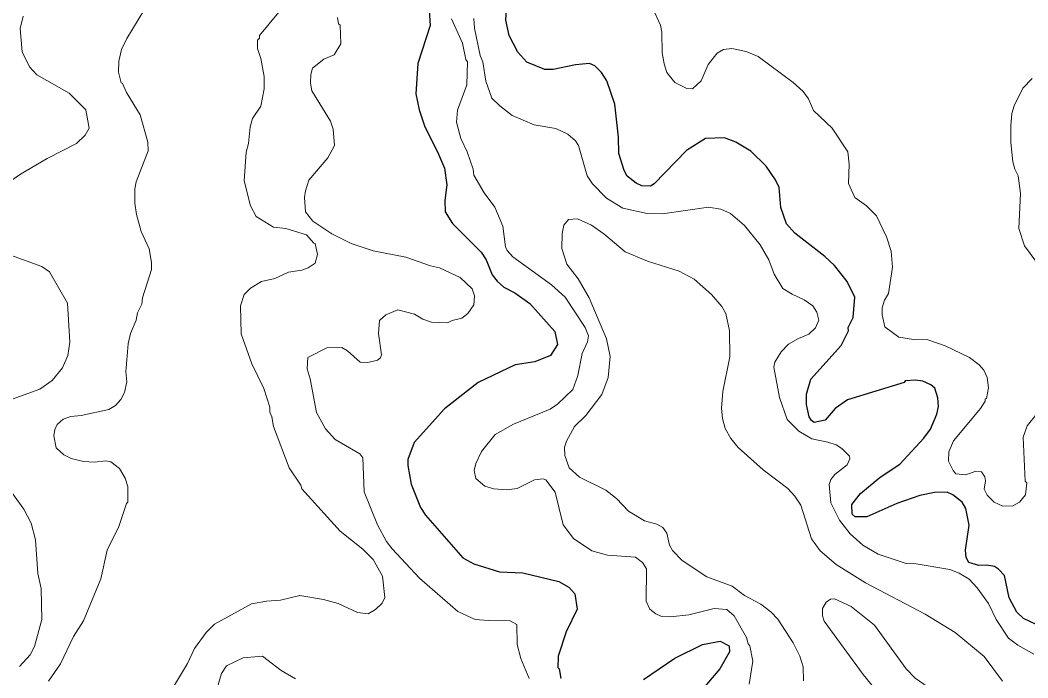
# Model space of a CAD drawing. Extents: x 447.8 to 473.9, y 7733.1 to 7760.8.
# Drawn here: x 451.054 to 453.399, y 7748.942 to 7750.473 of the extents above; entities that cross this region are included whole.
import ezdxf

# ---------------------------------------------------------------- set-up
doc = ezdxf.new("R2010")
doc.units = 0
doc.header["$LTSCALE"] = 0.032
doc.layers.add('1', color=7, linetype='Continuous', lineweight=25)
doc.layers.add('2', color=7, linetype='Continuous', lineweight=13)

msp = doc.modelspace()

# ---------------------------------------------------------------- linework, layer by layer
at = {"layer": '1'}
for points in [[(452.8839, 7749.6025), (452.8934, 7749.6376), (452.964, 7749.7158), (452.9815, 7749.7503), (452.981, 7749.7577), (452.9921, 7749.781), (452.9961, 7749.8284), (452.9784, 7749.8648), (452.9486, 7749.9019), (452.9266, 7749.9231), (452.8569, 7749.9776), (452.8372, 7749.9991), (452.8241, 7750.0373), (452.8198, 7750.0838), (452.8118, 7750.1017), (452.7898, 7750.1336), (452.7543, 7750.1684), (452.7195, 7750.1894), (452.6929, 7750.1989), (452.6489, 7750.1975), (452.6047, 7750.17), (452.5293, 7750.0923), (452.5204, 7750.0869), (452.5004, 7750.0873), (452.4875, 7750.0938), (452.4668, 7750.1099), (452.4591, 7750.1235), (452.447, 7750.163), (452.4462, 7750.2011), (452.4374, 7750.2773), (452.4191, 7750.3318), (452.4067, 7750.3509), (452.3909, 7750.3666), (452.3788, 7750.3721), (452.3465, 7750.369), (452.2943, 7750.3579), (452.2748, 7750.3582), (452.2332, 7750.3749), (452.2119, 7750.3988), (452.1915, 7750.4376), (452.1841, 7750.4729), (452.1874, 7750.5269)], [(452.0053, 7750.5066), (452.0077, 7750.4605), (451.9797, 7750.3723), (451.9749, 7750.3014), (451.9825, 7750.2647), (451.9959, 7750.2244), (452.0255, 7750.1667), (452.0415, 7750.1282), (452.047, 7750.09), (452.0423, 7750.0536), (452.0426, 7750.027), (452.0601, 7749.9995), (452.1269, 7749.9332), (452.1384, 7749.9153), (452.1527, 7749.8804), (452.1638, 7749.8659), (452.1797, 7749.8519), (452.2054, 7749.8385), (452.2402, 7749.8135), (452.298, 7749.7483), (452.3042, 7749.7182), (452.2884, 7749.6929), (452.2519, 7749.678), (452.2057, 7749.6708), (452.1198, 7749.6295), (452.0412, 7749.5688)], [(453.4165, 7749.0672), (453.3887, 7749.0806), (453.3731, 7749.0952), (453.3552, 7749.1285), (453.344, 7749.1807), (453.3306, 7749.1952), (453.3208, 7749.2014), (453.3027, 7749.2043), (453.2843, 7749.2036), (453.2613, 7749.2111), (453.2552, 7749.2224), (453.2535, 7749.2396), (453.2622, 7749.2978), (453.2542, 7749.3366), (453.2456, 7749.351), (453.2245, 7749.3686), (453.2113, 7749.3742), (453.1817, 7749.3734), (453.1472, 7749.3671), (453.0936, 7749.3485), (453.024, 7749.3169), (452.9968, 7749.3175), (452.9898, 7749.3234), (452.9895, 7749.3461), (453.0095, 7749.3716), (453.0549, 7749.4097), (453.1006, 7749.4394), (453.157, 7749.4999), (453.1724, 7749.521), (453.1867, 7749.5559), (453.1908, 7749.5739), (453.1895, 7749.5939), (453.1819, 7749.6163), (453.1729, 7749.6245), (453.1545, 7749.6331), (453.1375, 7749.6355), (453.113, 7749.634), (453.1111, 7749.6299), (452.9792, 7749.5893), (452.9507, 7749.5692), (452.9268, 7749.5425)], [(452.9268, 7749.5425), (452.9018, 7749.537), (452.8953, 7749.541), (452.89, 7749.5497), (452.8839, 7749.5783), (452.8839, 7749.6025)], [(452.0412, 7749.5688), (451.9706, 7749.4904), (451.9565, 7749.4508), (451.9564, 7749.4365), (451.9637, 7749.3934), (451.9852, 7749.3386)], [(451.9852, 7749.3386), (451.9971, 7749.3208), (452.0839, 7749.222), (452.1099, 7749.2074), (452.1696, 7749.189), (452.2237, 7749.1866), (452.3076, 7749.1668), (452.3307, 7749.1538), (452.345, 7749.1377), (452.3499, 7749.1026), (452.3242, 7749.0493), (452.3059, 7748.9932), (452.3052, 7748.9666), (452.3083, 7748.9635), (452.3123, 7748.941)], [(452.5046, 7748.9386), (452.5775, 7748.9883), (452.6415, 7749.0198), (452.683, 7749.028), (452.7041, 7749.0173), (452.7042, 7749.0033), (452.6817, 7748.9633), (452.6069, 7748.8749)]]:
    msp.add_lwpolyline(points, dxfattribs=at)
at = {"layer": '2'}
for points in [[(453.3024, 7749.5929), (453.3071, 7749.6177), (453.3039, 7749.6412), (453.2966, 7749.6587), (453.2851, 7749.6712), (453.2627, 7749.6881), (453.2062, 7749.7149), (453.166, 7749.7293), (453.1329, 7749.7302), (453.0989, 7749.735), (453.0663, 7749.7597), (453.0595, 7749.787), (453.0595, 7749.8037), (453.0653, 7749.8213), (453.0746, 7749.837), (453.0835, 7749.8982), (453.0803, 7749.9355), (453.0696, 7749.9688), (453.0468, 7750.0177), (453.0231, 7750.0413), (452.9965, 7750.0601), (452.9815, 7750.0926), (452.9833, 7750.1377), (452.9795, 7750.1664), (452.9431, 7750.2215), (452.9002, 7750.2626), (452.8882, 7750.2898), (452.8756, 7750.3068), (452.8524, 7750.3283), (452.7716, 7750.3882), (452.7436, 7750.4003), (452.7102, 7750.4068), (452.6902, 7750.4047), (452.6761, 7750.396), (452.6551, 7750.3697), (452.6388, 7750.3316), (452.6188, 7750.3133), (452.6052, 7750.3137), (452.5773, 7750.3276), (452.559, 7750.3512), (452.5522, 7750.3716), (452.5479, 7750.3972), (452.5472, 7750.4449), (452.5437, 7750.4615), (452.5263, 7750.5005)], [(451.0012, 7750.0778), (451.0552, 7750.1145), (451.1171, 7750.1509), (451.1851, 7750.1863), (451.2056, 7750.2055), (451.2149, 7750.2219), (451.2069, 7750.2647), (451.1679, 7750.3029), (451.0926, 7750.3456), (451.0755, 7750.3645), (451.0587, 7750.3993), (451.0539, 7750.4535), (451.0608, 7750.4822)], [(451.196, 7749.5531), (451.2604, 7749.5669), (451.2756, 7749.5765), (451.2882, 7749.5905), (451.2967, 7749.6062), (451.3023, 7749.6315), (451.3, 7749.6546), (451.3055, 7749.7194), (451.3112, 7749.7441), (451.3238, 7749.7752), (451.3271, 7749.7916), (451.3369, 7749.8117), (451.3384, 7749.8268), (451.36, 7749.8929), (451.36, 7749.9089), (451.3545, 7749.9406), (451.336, 7749.9813), (451.3249, 7750.0208), (451.3207, 7750.0473), (451.3208, 7750.0807), (451.3241, 7750.0967), (451.3516, 7750.1687), (451.3513, 7750.1891), (451.3336, 7750.2526), (451.3012, 7750.3045), (451.2921, 7750.3259), (451.289, 7750.3274), (451.2832, 7750.352), (451.284, 7750.3776), (451.2901, 7750.4047), (451.3021, 7750.4302), (451.3416, 7750.4957)], [(451.6558, 7750.4913), (451.6113, 7750.4374), (451.6108, 7750.4314), (451.6062, 7750.4264), (451.6062, 7750.4072), (451.6143, 7750.3839), (451.6221, 7750.342), (451.6221, 7750.3129), (451.614, 7750.2728), (451.595, 7750.2439), (451.5894, 7750.225), (451.5852, 7750.1859), (451.5796, 7750.1659), (451.575, 7750.0994), (451.5899, 7750.041), (451.6032, 7750.0163), (451.6434, 7749.9914), (451.6721, 7749.9882), (451.7205, 7749.9736), (451.7377, 7749.954), (451.7408, 7749.9535), (451.7456, 7749.9278), (451.7408, 7749.9074), (451.724, 7749.8965), (451.7093, 7749.891), (451.6783, 7749.8864), (451.6465, 7749.8718), (451.6155, 7749.8647), (451.5904, 7749.849), (451.5751, 7749.8345), (451.5669, 7749.8082), (451.5686, 7749.7433), (451.5935, 7749.6729), (451.6209, 7749.616), (451.635, 7749.5722), (451.6352, 7749.5607), (451.6398, 7749.5498), (451.6435, 7749.5273), (451.6801, 7749.4309), (451.7069, 7749.3905), (451.7092, 7749.3824), (451.7983, 7749.2839), (451.8517, 7749.2417), (451.8752, 7749.2182), (451.8968, 7749.1789), (451.9027, 7749.1293), (451.8963, 7749.1161), (451.8806, 7749.1012), (451.8641, 7749.0917)], [(451.7921, 7750.4796), (451.7946, 7750.4647), (451.7987, 7750.4612), (451.8002, 7750.4183), (451.7846, 7750.3922), (451.7606, 7750.3823), (451.7344, 7750.3615), (451.7305, 7750.3468), (451.7297, 7750.3267), (451.7327, 7750.3088), (451.7764, 7750.2381), (451.7826, 7750.2193), (451.7856, 7750.1817), (451.7696, 7750.1526), (451.7261, 7750.1007), (451.7177, 7750.0759), (451.7158, 7750.0601), (451.7184, 7750.0266), (451.7347, 7750.0049), (451.7791, 7749.9759), (451.8241, 7749.9535), (451.8751, 7749.9362), (451.9518, 7749.9211), (452.0085, 7749.9014), (452.0297, 7749.8968), (452.078, 7749.874), (452.1061, 7749.8481), (452.1111, 7749.8316), (452.1094, 7749.8107), (452.0958, 7749.7902), (452.0816, 7749.7795), (452.0593, 7749.7742), (452.0483, 7749.7687), (452.0111, 7749.7704), (451.9907, 7749.7774), (451.9713, 7749.7887), (451.9326, 7749.7989), (451.905, 7749.7869), (451.89, 7749.774), (451.8876, 7749.7438), (451.8947, 7749.6942), (451.8923, 7749.6869), (451.8854, 7749.6818), (451.8631, 7749.6763), (451.8451, 7749.6771), (451.8159, 7749.7031), (451.8028, 7749.711), (451.7673, 7749.7102), (451.7233, 7749.6876), (451.7216, 7749.6614)], [(452.159, 7749.5085), (452.2019, 7749.5329), (452.2871, 7749.5681), (452.3041, 7749.5792), (452.3404, 7749.6137), (452.3516, 7749.6463), (452.3614, 7749.6975), (452.3739, 7749.7245), (452.3763, 7749.738), (452.3691, 7749.7581), (452.322, 7749.8284), (452.2907, 7749.8569), (452.2005, 7749.9222), (452.1871, 7749.9369), (452.1834, 7749.9456), (452.1768, 7749.9935), (452.1586, 7750.0378), (452.1334, 7750.0712), (452.1098, 7750.1125), (452.108, 7750.1264), (452.0942, 7750.1665), (452.0791, 7750.1974), (452.0695, 7750.2359), (452.0716, 7750.2638), (452.0934, 7750.3226), (452.0951, 7750.3758), (452.0907, 7750.3813), (452.0836, 7750.4193), (452.0577, 7750.4763)], [(452.1096, 7750.4767), (452.1113, 7750.4544), (452.1242, 7750.3904), (452.1303, 7750.3762), (452.1376, 7750.331), (452.1513, 7750.2918), (452.1698, 7750.2734), (452.199, 7750.2511), (452.2502, 7750.2293), (452.3003, 7750.2206), (452.3286, 7750.2077), (452.3465, 7750.1925), (452.3531, 7750.1813), (452.3733, 7750.1107), (452.3859, 7750.0919), (452.418, 7750.0591), (452.4567, 7750.0358), (452.5127, 7750.0228), (452.5488, 7750.022), (452.6558, 7750.0377), (452.6842, 7750.0333), (452.7068, 7750.023), (452.7398, 7749.995), (452.7757, 7749.9498), (452.7957, 7749.9151), (452.8082, 7749.8822), (452.8289, 7749.8486), (452.8501, 7749.8351), (452.8786, 7749.8224), (452.8984, 7749.8082), (452.9079, 7749.7936), (452.9123, 7749.7752), (452.9043, 7749.7571), (452.8889, 7749.7419), (452.8648, 7749.7325), (452.842, 7749.7186), (452.825, 7749.7013), (452.8099, 7749.6773), (452.8074, 7749.6655), (452.8206, 7749.5947), (452.8388, 7749.5433), (452.8661, 7749.5166), (452.8958, 7749.4983), (452.9337, 7749.4912), (452.9524, 7749.4849), (452.9658, 7749.4763), (452.9841, 7749.4587), (452.9847, 7749.4525), (452.9783, 7749.4379), (452.9495, 7749.4157), (452.9402, 7749.4041), (452.9368, 7749.3923), (452.9403, 7749.35), (452.9606, 7749.3095), (452.9856, 7749.2772)], [(453.4087, 7750.3375), (453.3873, 7750.3145), (453.3668, 7750.2738), (453.3618, 7750.2558), (453.3588, 7750.2268), (453.3593, 7750.1883), (453.364, 7750.1432), (453.3683, 7750.1263), (453.376, 7750.1109), (453.3816, 7750.0695), (453.3778, 7749.9884), (453.3913, 7749.9475), (453.4302, 7749.8941)], [(453.3399, 7748.935), (453.2971, 7748.9922), (453.2299, 7749.0482), (453.1596, 7749.0905), (453.0212, 7749.1633), (452.9529, 7749.2062), (452.9157, 7749.2383), (452.8953, 7749.2658), (452.8705, 7749.344), (452.8564, 7749.3649), (452.8401, 7749.3827), (452.7826, 7749.4267), (452.7249, 7749.4787), (452.7073, 7749.4996), (452.6946, 7749.5226), (452.6883, 7749.5463), (452.6859, 7749.5699), (452.689, 7749.6088), (452.7052, 7749.6896), (452.7043, 7749.7502), (452.6963, 7749.7903), (452.6864, 7749.8066), (452.663, 7749.8348), (452.6227, 7749.8702), (452.5873, 7749.8889), (452.5138, 7749.912), (452.4616, 7749.9337), (452.412, 7749.976), (452.3837, 7749.9962), (452.3506, 7750.0107), (452.3296, 7750.0088), (452.3194, 7749.996), (452.3151, 7749.9767), (452.3148, 7749.942), (452.3261, 7749.905), (452.3527, 7749.8708), (452.3783, 7749.8265), (452.4187, 7749.7315), (452.4269, 7749.69), (452.4222, 7749.6415), (452.4073, 7749.6018), (452.3704, 7749.5533), (452.3441, 7749.5271), (452.3249, 7749.4936), (452.3204, 7749.4792)], [(450.9982, 7749.5777), (451.0998, 7749.6141), (451.1282, 7749.6345), (451.1526, 7749.6639), (451.1652, 7749.6925), (451.17, 7749.7238), (451.1643, 7749.8146), (451.1221, 7749.8877), (451.1049, 7749.8997), (451.0143, 7749.9322)], [(451.7216, 7749.6614), (451.7288, 7749.638), (451.7436, 7749.56), (451.7642, 7749.5223), (451.7872, 7749.497), (451.8445, 7749.4634)], [(453.215, 7749.4683), (453.2259, 7749.4939), (453.2888, 7749.5692), (453.2991, 7749.5862), (453.2993, 7749.5914), (453.3024, 7749.5929)], [(451.1325, 7749.5059), (451.1347, 7749.5203), (451.1401, 7749.5323), (451.1538, 7749.5441), (451.1717, 7749.5506), (451.196, 7749.5531)], [(453.4199, 7749.5568), (453.3968, 7749.5287), (453.3881, 7749.5022), (453.3927, 7749.4002), (453.3961, 7749.3964), (453.3936, 7749.3681), (453.3793, 7749.3511), (453.3638, 7749.3428), (453.3404, 7749.3416), (453.3206, 7749.3515), (453.304, 7749.3672), (453.2968, 7749.3814), (453.2999, 7749.4013), (453.2983, 7749.4104), (453.2912, 7749.4221), (453.278, 7749.4238), (453.2548, 7749.4152), (453.2311, 7749.4174), (453.2246, 7749.4248), (453.2142, 7749.4467), (453.215, 7749.4683)], [(451.12, 7748.9344), (451.1479, 7748.9748), (451.1783, 7749.0387), (451.2014, 7749.0753), (451.2421, 7749.1728), (451.2564, 7749.2398), (451.2838, 7749.2947), (451.3016, 7749.3483), (451.3047, 7749.3514), (451.3047, 7749.3879), (451.2982, 7749.4074), (451.2851, 7749.4299), (451.2654, 7749.445), (451.2534, 7749.4472), (451.2262, 7749.4441), (451.2015, 7749.4457), (451.1727, 7749.4531), (451.1554, 7749.4613), (451.1381, 7749.4777), (451.1325, 7749.5059)], [(452.1351, 7749.3883), (452.1141, 7749.4064), (452.1106, 7749.4249), (452.1146, 7749.4414), (452.1278, 7749.4692), (452.159, 7749.5085)], [(452.3204, 7749.4792), (452.3212, 7749.4597), (452.3318, 7749.4314), (452.3555, 7749.4093), (452.4165, 7749.379), (452.4419, 7749.3602)], [(451.8445, 7749.4634), (451.8513, 7749.4544), (451.8546, 7749.3754), (451.8858, 7749.2984), (451.9068, 7749.2597), (451.9194, 7749.2426), (451.9829, 7749.1747), (452.0721, 7749.0966), (452.1128, 7749.0785), (452.144, 7749.076), (452.194, 7749.0753), (452.21, 7749.0667), (452.2107, 7749.0201), (452.2189, 7748.9878), (452.2383, 7748.9412)], [(452.7506, 7748.9274), (452.7587, 7748.9816), (452.7522, 7749.0173), (452.7479, 7749.0214), (452.7441, 7749.036), (452.7152, 7749.0867), (452.6982, 7749.1015), (452.6692, 7749.1039), (452.6097, 7749.0894), (452.5671, 7749.0842), (452.545, 7749.0863), (452.533, 7749.0911), (452.5194, 7749.1025), (452.5107, 7749.1207), (452.5116, 7749.1961), (452.5025, 7749.2109), (452.4856, 7749.2235), (452.4206, 7749.2283), (452.3844, 7749.238), (452.3417, 7749.2665), (452.3177, 7749.2988), (452.2988, 7749.3742), (452.277, 7749.4029), (452.271, 7749.4054), (452.2512, 7749.4031), (452.2102, 7749.3829), (452.186, 7749.3799), (452.1565, 7749.3826), (452.1351, 7749.3883)], [(451.0522, 7748.9686), (451.0775, 7748.9957), (451.0874, 7749.0156), (451.1044, 7749.0786), (451.1027, 7749.1506), (451.0954, 7749.1855), (451.0898, 7749.2635), (451.0797, 7749.3023), (451.0626, 7749.335), (451.0298, 7749.38)], [(452.4419, 7749.3602), (452.4692, 7749.3305), (452.5069, 7749.3079), (452.5357, 7749.2998), (452.5495, 7749.2924), (452.5584, 7749.2788), (452.5649, 7749.251), (452.5719, 7749.2391), (452.5946, 7749.2158), (452.6515, 7749.1778), (452.7104, 7749.1556), (452.7393, 7749.134), (452.7778, 7749.1139), (452.8009, 7749.0964), (452.8171, 7749.0791), (452.8526, 7749.0239), (452.8684, 7748.9925), (452.8758, 7748.9678), (452.8767, 7748.9352)], [(452.9856, 7749.2772), (453.0149, 7749.251), (453.0505, 7749.23), (453.1155, 7749.2085), (453.1387, 7749.2074), (453.2168, 7749.1947)], [(453.2168, 7749.1947), (453.2387, 7749.1864), (453.2621, 7749.1721), (453.2809, 7749.1519), (453.3068, 7749.1153), (453.3251, 7749.0779), (453.3539, 7749.035), (453.3751, 7749.0184), (453.4127, 7748.9976)], [(451.6595, 7749.1231), (451.6274, 7749.121), (451.5927, 7749.1143), (451.5065, 7749.0676), (451.4872, 7749.048), (451.4594, 7749.011), (451.4433, 7748.9757), (451.3646, 7748.8439)], [(451.8641, 7749.0917), (451.8393, 7749.0943), (451.7937, 7749.1153), (451.76, 7749.1249), (451.7048, 7749.1338), (451.6595, 7749.1231)], [(453.4872, 7748.5874), (453.3925, 7748.6995), (453.3485, 7748.7728), (453.3342, 7748.8078), (453.3181, 7748.8342), (453.2643, 7748.8795), (453.2423, 7748.8911), (453.1947, 7748.9015), (453.1364, 7748.9418), (453.1153, 7748.9633), (453.0416, 7749.0649), (452.9876, 7749.1081), (452.9487, 7749.1264), (452.9395, 7749.1254), (452.9296, 7749.1185), (452.9208, 7749.1038), (452.9208, 7749.0866), (452.9245, 7749.0742), (453.0157, 7748.9502), (453.0527, 7748.9048), (453.0665, 7748.88)], [(451.6946, 7748.9404), (451.6613, 7748.9596), (451.6178, 7748.9927), (451.5731, 7748.9891), (451.5341, 7748.9702), (451.5225, 7748.9528), (451.5003, 7748.8765)]]:
    msp.add_lwpolyline(points, dxfattribs=at)

doc.saveas('drawing.dxf')
